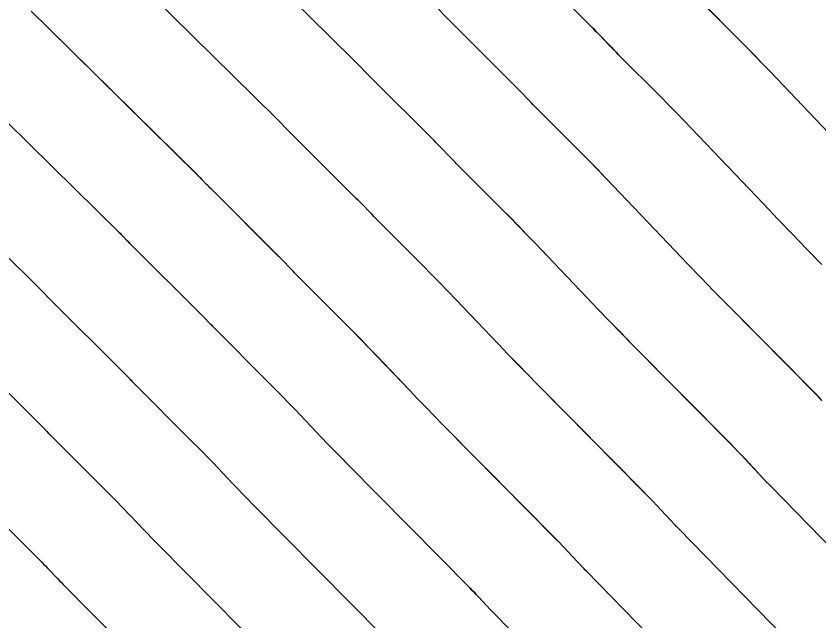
# Model space of a CAD drawing. Extents: x 954385 to 988206, y 1868364 to 1924553.
# Drawn here: x 955904.77 to 955929.86, y 1922943.57 to 1922962.47 of the extents above; entities that cross this region are included whole.
import ezdxf

# ---------------------------------------------------------------- set-up
doc = ezdxf.new("R2010")
doc.units = 0
for name, color, linetype in [('16', 7, 'Continuous'), ('6', 7, 'Continuous'), ('7', 7, 'Continuous')]:
    doc.layers.add(name, color=color, linetype=linetype)

msp = doc.modelspace()

# ---------------------------------------------------------------- linework, layer by layer
at = {"layer": '16'}
for points in [[(955932.353, 1922943.681), (955928.353, 1922947.779), (955928.316, 1922947.816), (955928.279, 1922947.854), (955928.27, 1922947.864), (955928.26, 1922947.873), (955928.251, 1922947.883), (955928.242, 1922947.892), (955927.567, 1922948.614), (955927.451, 1922948.737), (955927.334, 1922948.859), (955927.216, 1922948.981), (955927.098, 1922949.101), (955924.023, 1922952.213), (955923.663, 1922952.579), (955923.305, 1922952.946), (955922.949, 1922953.315), (955922.595, 1922953.686), (955920.974, 1922955.387), (955920.723, 1922955.65), (955920.469, 1922955.912), (955920.215, 1922956.172), (955919.958, 1922956.43), (955918.535, 1922957.858), (955918.476, 1922957.918), (955918.417, 1922957.978), (955918.358, 1922958.038), (955918.3, 1922958.098), (955918.067, 1922958.34), (955918.008, 1922958.4), (955917.95, 1922958.46), (955917.891, 1922958.52), (955917.831, 1922958.579), (955915.894, 1922960.512), (955915.845, 1922960.561), (955915.796, 1922960.61), (955915.748, 1922960.659), (955915.7, 1922960.709), (955915.508, 1922960.907), (955915.46, 1922960.956), (955915.411, 1922961.005), (955915.362, 1922961.054), (955915.313, 1922961.103), (955908.355, 1922967.961)], [(955929.595, 1922942.229), (955925.473, 1922946.451), (955925.435, 1922946.49), (955925.397, 1922946.528), (955925.388, 1922946.538), (955925.378, 1922946.548), (955925.369, 1922946.558), (955925.36, 1922946.568), (955924.782, 1922947.184), (955924.683, 1922947.29), (955924.582, 1922947.395), (955924.481, 1922947.499), (955924.38, 1922947.603), (955921.06, 1922950.963), (955920.75, 1922951.277), (955920.443, 1922951.593), (955920.137, 1922951.91), (955919.832, 1922952.229), (955918.523, 1922953.604), (955918.265, 1922953.873), (955918.005, 1922954.141), (955917.744, 1922954.408), (955917.481, 1922954.673), (955916.003, 1922956.156), (955915.952, 1922956.207), (955915.902, 1922956.258), (955915.851, 1922956.31), (955915.801, 1922956.362), (955915.601, 1922956.569), (955915.551, 1922956.621), (955915.5, 1922956.673), (955915.45, 1922956.724), (955915.399, 1922956.775), (955913.378, 1922958.791), (955913.336, 1922958.833), (955913.294, 1922958.875), (955913.253, 1922958.917), (955913.211, 1922958.96), (955913.046, 1922959.13), (955913.005, 1922959.173), (955912.963, 1922959.215), (955912.921, 1922959.257), (955912.879, 1922959.299), (955907.064, 1922965.031)], [(955929.95, 1922954.713), (955929.489, 1922955.182), (955929.03, 1922955.652), (955928.574, 1922956.125), (955928.12, 1922956.6), (955925.878, 1922958.954), (955925.639, 1922959.204), (955925.398, 1922959.452), (955925.156, 1922959.699), (955924.912, 1922959.945), (955923.598, 1922961.264), (955923.522, 1922961.34), (955923.447, 1922961.417), (955923.372, 1922961.494), (955923.297, 1922961.571), (955922.999, 1922961.881), (955922.924, 1922961.958), (955922.849, 1922962.035), (955922.773, 1922962.111), (955922.697, 1922962.187), (955920.925, 1922963.955)], [(955930.98, 1922957.954), (955928.33, 1922960.737), (955928.097, 1922960.98), (955927.862, 1922961.223), (955927.626, 1922961.463), (955927.389, 1922961.703), (955926.129, 1922962.967)], [(955926.836, 1922940.778), (955922.594, 1922945.123), (955922.555, 1922945.163), (955922.516, 1922945.203), (955922.506, 1922945.213), (955922.496, 1922945.223), (955922.487, 1922945.233), (955922.477, 1922945.243), (955921.998, 1922945.755), (955921.915, 1922945.843), (955921.831, 1922945.931), (955921.747, 1922946.018), (955921.662, 1922946.105), (955918.096, 1922949.713), (955917.838, 1922949.976), (955917.58, 1922950.24), (955917.324, 1922950.505), (955917.069, 1922950.772), (955916.052, 1922951.84), (955915.797, 1922952.106), (955915.541, 1922952.371), (955915.283, 1922952.634), (955915.023, 1922952.896), (955913.472, 1922954.453), (955913.429, 1922954.496), (955913.387, 1922954.539), (955913.345, 1922954.582), (955913.303, 1922954.625), (955913.135, 1922954.799), (955913.093, 1922954.842), (955913.051, 1922954.886), (955913.008, 1922954.929), (955912.966, 1922954.971), (955910.863, 1922957.069), (955910.827, 1922957.104), (955910.792, 1922957.14), (955910.758, 1922957.175), (955910.723, 1922957.211), (955910.585, 1922957.353), (955910.55, 1922957.389), (955910.515, 1922957.424), (955910.48, 1922957.46), (955910.445, 1922957.494), (955905.772, 1922962.1), (955905.24, 1922962.625)], [(955929.951, 1922950.462), (955929.816, 1922950.6), (955926.986, 1922953.463), (955926.576, 1922953.88), (955926.168, 1922954.299), (955925.762, 1922954.72), (955925.357, 1922955.143), (955923.426, 1922957.17), (955923.181, 1922957.427), (955922.934, 1922957.682), (955922.685, 1922957.936), (955922.435, 1922958.188), (955921.066, 1922959.561), (955920.999, 1922959.629), (955920.932, 1922959.697), (955920.865, 1922959.766), (955920.798, 1922959.835), (955920.533, 1922960.11), (955920.466, 1922960.179), (955920.399, 1922960.247), (955920.332, 1922960.316), (955920.264, 1922960.383), (955918.409, 1922962.233), (955918.354, 1922962.289), (955918.298, 1922962.345), (955918.243, 1922962.401), (955918.188, 1922962.458), (955917.969, 1922962.684)], [(955904.481, 1922959.169), (955908.01, 1922955.69), (955908.039, 1922955.662), (955908.067, 1922955.634), (955908.095, 1922955.605), (955908.123, 1922955.577), (955908.235, 1922955.462), (955908.262, 1922955.433), (955908.291, 1922955.404), (955908.319, 1922955.376), (955908.347, 1922955.348), (955910.533, 1922953.167), (955910.567, 1922953.133), (955910.601, 1922953.098), (955910.635, 1922953.064), (955910.669, 1922953.029), (955910.804, 1922952.889), (955910.838, 1922952.854), (955910.872, 1922952.819), (955910.906, 1922952.784), (955910.94, 1922952.75), (955912.661, 1922951.024), (955912.869, 1922950.813), (955913.077, 1922950.601), (955913.283, 1922950.388), (955913.489, 1922950.174), (955914.307, 1922949.315), (955914.512, 1922949.1), (955914.718, 1922948.887), (955914.925, 1922948.674), (955915.133, 1922948.463), (955918.944, 1922944.606), (955919.012, 1922944.537), (955919.08, 1922944.467), (955919.147, 1922944.396), (955919.214, 1922944.325), (955919.594, 1922943.919), (955919.604, 1922943.908), (955919.614, 1922943.898), (955919.624, 1922943.888), (955919.634, 1922943.877), (955919.684, 1922943.826), (955919.714, 1922943.795), (955924.078, 1922939.326)], [(955916.225, 1922943.108), (955912.169, 1922947.213), (955912.012, 1922947.373), (955911.855, 1922947.534), (955911.699, 1922947.695), (955911.544, 1922947.858), (955910.925, 1922948.508), (955910.77, 1922948.67), (955910.613, 1922948.831), (955910.456, 1922948.992), (955910.298, 1922949.151), (955908.409, 1922951.047), (955908.383, 1922951.073), (955908.357, 1922951.099), (955908.331, 1922951.126), (955908.306, 1922951.152), (955908.203, 1922951.258), (955908.178, 1922951.285), (955908.152, 1922951.311), (955908.126, 1922951.337), (955908.1, 1922951.363), (955905.831, 1922953.626), (955905.81, 1922953.648), (955905.789, 1922953.669), (955905.767, 1922953.691), (955905.746, 1922953.713), (955905.662, 1922953.8), (955905.64, 1922953.822), (955905.619, 1922953.843), (955905.598, 1922953.865), (955905.576, 1922953.886), (955902.958, 1922956.467)], [(955913.507, 1922941.61), (955909.206, 1922945.963), (955909.099, 1922946.072), (955908.993, 1922946.181), (955908.887, 1922946.29), (955908.782, 1922946.401), (955908.361, 1922946.842), (955908.256, 1922946.952), (955908.15, 1922947.062), (955908.043, 1922947.171), (955907.936, 1922947.279), (955905.877, 1922949.344), (955905.86, 1922949.362), (955905.842, 1922949.38), (955905.825, 1922949.398), (955905.807, 1922949.416), (955905.738, 1922949.488), (955905.72, 1922949.506), (955905.703, 1922949.524), (955905.685, 1922949.542), (955905.667, 1922949.559), (955903.316, 1922951.905)], [(955903.346, 1922947.641), (955905.573, 1922945.406), (955905.63, 1922945.349), (955905.686, 1922945.292), (955905.742, 1922945.234), (955905.797, 1922945.176), (955906.019, 1922944.944), (955906.074, 1922944.886), (955906.13, 1922944.828), (955906.186, 1922944.77), (955906.243, 1922944.713), (955910.789, 1922940.111)]]:
    msp.add_lwpolyline(points, dxfattribs=at)
at = {"layer": '6'}
for points in [[(955932.353, 1922943.681), (955928.354, 1922947.779), (955928.336, 1922947.798), (955928.317, 1922947.817), (955928.279, 1922947.854), (955928.27, 1922947.863), (955928.26, 1922947.873), (955928.251, 1922947.883), (955928.242, 1922947.892), (955927.566, 1922948.614), (955927.45, 1922948.737), (955927.334, 1922948.859), (955927.216, 1922948.98), (955927.097, 1922949.101), (955924.023, 1922952.213), (955923.663, 1922952.578), (955923.305, 1922952.946), (955922.949, 1922953.315), (955922.594, 1922953.685), (955920.974, 1922955.386), (955920.722, 1922955.649), (955920.469, 1922955.911), (955920.214, 1922956.171), (955919.958, 1922956.43), (955918.534, 1922957.858), (955918.475, 1922957.918), (955918.416, 1922957.978), (955918.357, 1922958.038), (955918.299, 1922958.098), (955918.066, 1922958.34), (955918.008, 1922958.4), (955917.949, 1922958.46), (955917.89, 1922958.52), (955917.831, 1922958.579), (955915.894, 1922960.513), (955915.845, 1922960.561), (955915.796, 1922960.61), (955915.748, 1922960.66), (955915.7, 1922960.709), (955915.508, 1922960.908), (955915.46, 1922960.957), (955915.411, 1922961.006), (955915.362, 1922961.055), (955915.313, 1922961.104), (955908.355, 1922967.962)], [(955903.316, 1922951.906), (955905.667, 1922949.559), (955905.684, 1922949.541), (955905.702, 1922949.524), (955905.719, 1922949.506), (955905.737, 1922949.488), (955905.806, 1922949.415), (955905.824, 1922949.397), (955905.841, 1922949.38), (955905.859, 1922949.362), (955905.876, 1922949.344), (955907.935, 1922947.278), (955908.043, 1922947.17), (955908.149, 1922947.061), (955908.255, 1922946.952), (955908.361, 1922946.842), (955908.781, 1922946.4), (955908.887, 1922946.29), (955908.992, 1922946.18), (955909.099, 1922946.071), (955909.206, 1922945.963), (955913.507, 1922941.61)]]:
    msp.add_lwpolyline(points, dxfattribs=at)
at = {"layer": '7'}
for points in [[(955907.064, 1922965.032), (955912.879, 1922959.299), (955912.921, 1922959.258), (955912.963, 1922959.216), (955913.005, 1922959.173), (955913.046, 1922959.131), (955913.211, 1922958.96), (955913.253, 1922958.918), (955913.294, 1922958.875), (955913.336, 1922958.833), (955913.378, 1922958.791), (955915.398, 1922956.775), (955915.449, 1922956.724), (955915.5, 1922956.673), (955915.55, 1922956.621), (955915.6, 1922956.569), (955915.801, 1922956.361), (955915.851, 1922956.31), (955915.901, 1922956.258), (955915.952, 1922956.207), (955916.002, 1922956.155), (955917.481, 1922954.672), (955917.743, 1922954.407), (955918.005, 1922954.141), (955918.264, 1922953.873), (955918.522, 1922953.603), (955919.832, 1922952.228), (955920.136, 1922951.91), (955920.442, 1922951.593), (955920.75, 1922951.277), (955921.059, 1922950.963), (955924.379, 1922947.603), (955924.481, 1922947.499), (955924.582, 1922947.395), (955924.683, 1922947.29), (955924.782, 1922947.184), (955925.359, 1922946.568), (955925.369, 1922946.558), (955925.378, 1922946.548), (955925.388, 1922946.538), (955925.397, 1922946.529), (955925.436, 1922946.49), (955925.456, 1922946.471), (955925.475, 1922946.451), (955929.595, 1922942.229)], [(955920.925, 1922963.955), (955922.696, 1922962.187), (955922.772, 1922962.111), (955922.848, 1922962.034), (955922.923, 1922961.958), (955922.998, 1922961.88), (955923.296, 1922961.571), (955923.371, 1922961.494), (955923.446, 1922961.417), (955923.521, 1922961.34), (955923.597, 1922961.264), (955924.912, 1922959.945), (955925.155, 1922959.699), (955925.398, 1922959.452), (955925.638, 1922959.203), (955925.878, 1922958.953), (955928.119, 1922956.599), (955928.574, 1922956.125), (955929.03, 1922955.652), (955929.489, 1922955.181), (955929.949, 1922954.713)], [(955930.98, 1922957.954), (955928.33, 1922960.736), (955928.097, 1922960.98), (955927.862, 1922961.222), (955927.626, 1922961.463), (955927.389, 1922961.702), (955926.128, 1922962.967)], [(955926.836, 1922940.778), (955922.596, 1922945.123), (955922.576, 1922945.144), (955922.556, 1922945.163), (955922.516, 1922945.203), (955922.506, 1922945.213), (955922.496, 1922945.223), (955922.486, 1922945.233), (955922.477, 1922945.243), (955921.998, 1922945.755), (955921.915, 1922945.843), (955921.831, 1922945.931), (955921.746, 1922946.018), (955921.661, 1922946.105), (955918.096, 1922949.713), (955917.837, 1922949.976), (955917.58, 1922950.24), (955917.324, 1922950.505), (955917.069, 1922950.771), (955916.052, 1922951.839), (955915.797, 1922952.106), (955915.54, 1922952.37), (955915.282, 1922952.634), (955915.023, 1922952.896), (955913.471, 1922954.452), (955913.428, 1922954.495), (955913.386, 1922954.538), (955913.344, 1922954.582), (955913.302, 1922954.625), (955913.134, 1922954.799), (955913.092, 1922954.842), (955913.05, 1922954.885), (955913.008, 1922954.928), (955912.965, 1922954.971), (955910.863, 1922957.07), (955910.827, 1922957.105), (955910.792, 1922957.14), (955910.758, 1922957.176), (955910.723, 1922957.211), (955910.585, 1922957.354), (955910.55, 1922957.39), (955910.515, 1922957.425), (955910.48, 1922957.46), (955910.445, 1922957.495), (955905.772, 1922962.101), (955905.239, 1922962.626)], [(955929.951, 1922950.462), (955929.815, 1922950.6), (955926.986, 1922953.463), (955926.576, 1922953.88), (955926.168, 1922954.299), (955925.761, 1922954.72), (955925.357, 1922955.142), (955923.426, 1922957.17), (955923.18, 1922957.426), (955922.933, 1922957.681), (955922.685, 1922957.935), (955922.435, 1922958.187), (955921.065, 1922959.561), (955920.998, 1922959.629), (955920.931, 1922959.697), (955920.864, 1922959.766), (955920.798, 1922959.834), (955920.532, 1922960.11), (955920.465, 1922960.179), (955920.398, 1922960.247), (955920.331, 1922960.315), (955920.264, 1922960.383), (955918.409, 1922962.234), (955918.354, 1922962.29), (955918.298, 1922962.346), (955918.243, 1922962.402), (955918.188, 1922962.458), (955917.969, 1922962.684)], [(955924.078, 1922939.326), (955919.716, 1922943.796), (955919.696, 1922943.816), (955919.675, 1922943.837), (955919.634, 1922943.877), (955919.624, 1922943.888), (955919.614, 1922943.898), (955919.604, 1922943.908), (955919.594, 1922943.919), (955919.214, 1922944.325), (955919.147, 1922944.396), (955919.08, 1922944.466), (955919.012, 1922944.537), (955918.943, 1922944.606), (955915.132, 1922948.463), (955914.924, 1922948.674), (955914.717, 1922948.887), (955914.511, 1922949.1), (955914.306, 1922949.314), (955913.488, 1922950.173), (955913.283, 1922950.388), (955913.077, 1922950.601), (955912.869, 1922950.812), (955912.66, 1922951.023), (955910.939, 1922952.75), (955910.905, 1922952.784), (955910.871, 1922952.819), (955910.837, 1922952.854), (955910.803, 1922952.888), (955910.669, 1922953.028), (955910.635, 1922953.063), (955910.601, 1922953.098), (955910.567, 1922953.133), (955910.532, 1922953.167), (955908.347, 1922955.348), (955908.319, 1922955.377), (955908.291, 1922955.405), (955908.263, 1922955.434), (955908.235, 1922955.462), (955908.123, 1922955.577), (955908.095, 1922955.606), (955908.067, 1922955.635), (955908.039, 1922955.663), (955908.011, 1922955.691), (955904.481, 1922959.17)], [(955916.225, 1922943.108), (955912.169, 1922947.213), (955912.012, 1922947.373), (955911.855, 1922947.533), (955911.699, 1922947.695), (955911.544, 1922947.857), (955910.924, 1922948.508), (955910.769, 1922948.67), (955910.613, 1922948.831), (955910.456, 1922948.991), (955910.298, 1922949.151), (955908.408, 1922951.047), (955908.382, 1922951.073), (955908.356, 1922951.099), (955908.331, 1922951.126), (955908.305, 1922951.152), (955908.203, 1922951.258), (955908.177, 1922951.284), (955908.151, 1922951.311), (955908.125, 1922951.337), (955908.099, 1922951.363), (955905.831, 1922953.627), (955905.81, 1922953.648), (955905.789, 1922953.67), (955905.767, 1922953.692), (955905.746, 1922953.713), (955905.662, 1922953.801), (955905.641, 1922953.822), (955905.619, 1922953.844), (955905.598, 1922953.866), (955905.576, 1922953.887), (955902.958, 1922956.468)], [(955903.345, 1922947.641), (955905.573, 1922945.406), (955905.629, 1922945.349), (955905.686, 1922945.291), (955905.741, 1922945.234), (955905.797, 1922945.176), (955906.019, 1922944.943), (955906.074, 1922944.885), (955906.13, 1922944.827), (955906.186, 1922944.77), (955906.242, 1922944.713), (955910.789, 1922940.111)]]:
    msp.add_lwpolyline(points, dxfattribs=at)

doc.saveas('drawing.dxf')
